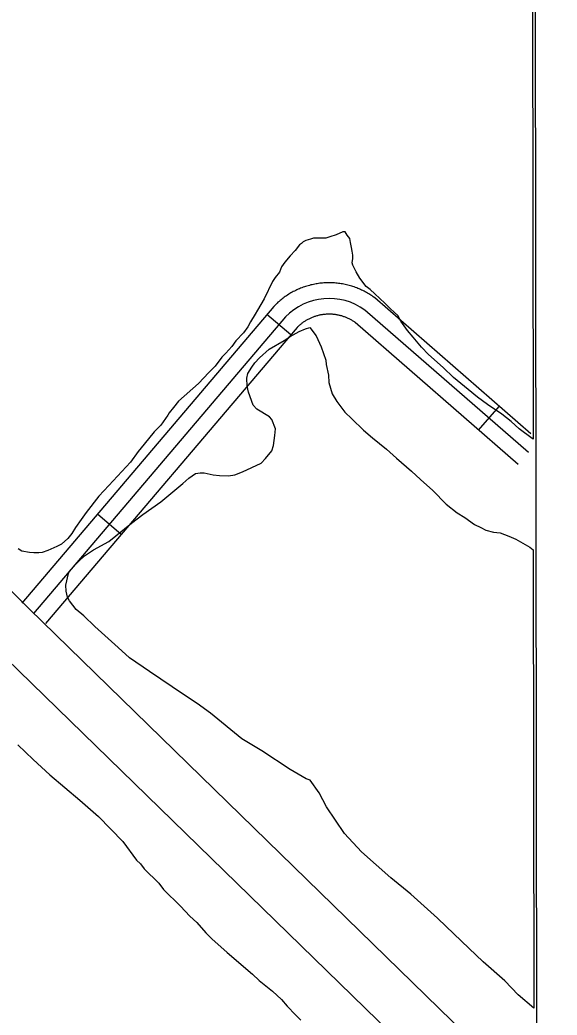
# Model space of a CAD drawing. Extents: x 3297735 to 3335592, y 670436 to 695807.
# Drawn here: x 3332888 to 3333401, y 689386 to 690336 of the extents above; entities that cross this region are included whole.
import ezdxf

# ---------------------------------------------------------------- set-up
doc = ezdxf.new("R2010")
doc.units = 0
for name, color, linetype in [('V-GRID-FRAM', 7, 'Continuous'), ('V-ROAD-CNTR', 7, 'Continuous'), ('V-SITE-VEGE', 7, 'Continuous')]:
    doc.layers.add(name, color=color, linetype=linetype)

msp = doc.modelspace()

# ---------------------------------------------------------------- linework, layer by layer
at = {"layer": 'V-GRID-FRAM'}
msp.add_lwpolyline([(3301851.37, 693996.53), (3333375.01, 694028.62), (3333401.46, 675844.07), (3301861.95, 675811.96)], close=True, dxfattribs=at)
at = {"layer": 'V-ROAD-CNTR'}
for p, q in [((3333147.03, 690035.23), (3333124.17, 690054.66)), ((3333326.47, 689944.39), (3333346.18, 689967.01)), ((3332985.15, 689844.72), (3332962.29, 689864.15))]:
    msp.add_line(p, q, dxfattribs=at)
for points in [[(3333376.22, 689940.83), (3333227.24, 690070.65), (3333225.77, 690071.71), (3333224.7, 690072.45), (3333223.66, 690073.13), (3333222.61, 690073.82), (3333221.48, 690074.51), (3333220.37, 690075.17), (3333219.3, 690075.78), (3333218.18, 690076.39), (3333217.03, 690076.99), (3333215.88, 690077.57), (3333214.72, 690078.12), (3333213.6, 690078.64), (3333212.41, 690079.16), (3333211.22, 690079.66), (3333210.06, 690080.11), (3333208.85, 690080.57), (3333207.64, 690081), (3333206.44, 690081.41), (3333205.24, 690081.79), (3333203.99, 690082.17), (3333202.73, 690082.51), (3333201.55, 690082.82), (3333200.32, 690083.12), (3333199.05, 690083.41), (3333197.77, 690083.67), (3333196.56, 690083.9), (3333195.3, 690084.12), (3333193.99, 690084.31), (3333192.76, 690084.47), (3333191.51, 690084.62), (3333190.21, 690084.75), (3333188.94, 690084.85), (3333187.65, 690084.94), (3333186.4, 690084.99), (3333185.15, 690085.03), (3333183.82, 690085.04), (3333182.56, 690085.04), (3333181.31, 690085.01), (3333179.99, 690084.95), (3333178.73, 690084.87), (3333177.48, 690084.78), (3333176.2, 690084.66), (3333174.94, 690084.52), (3333173.63, 690084.35), (3333172.39, 690084.17), (3333171.18, 690083.97), (3333169.88, 690083.74), (3333168.61, 690083.48), (3333167.41, 690083.21), (3333166.14, 690082.92), (3333164.88, 690082.59), (3333163.67, 690082.26), (3333162.48, 690081.91), (3333161.24, 690081.53), (3333160.01, 690081.11), (3333158.81, 690080.69), (3333157.62, 690080.25), (3333156.42, 690079.79), (3333155.23, 690079.29), (3333154.1, 690078.8), (3333152.91, 690078.27), (3333151.74, 690077.71), (3333150.63, 690077.16), (3333149.48, 690076.57), (3333148.35, 690075.96), (3333147.22, 690075.32), (3333146.13, 690074.68), (3333145.08, 690074.04), (3333144, 690073.36), (3333142.88, 690072.63), (3333141.84, 690071.9), (3333140.83, 690071.19), (3333139.8, 690070.43), (3333138.79, 690069.67), (3333137.75, 690068.84), (3333136.76, 690068.03), (3333135.83, 690067.24), (3333134.84, 690066.37), (3333133.9, 690065.51), (3333133, 690064.66), (3333132.06, 690063.75), (3333130.85, 690062.52), (3332890, 689779.07)], [(3333377.15, 689306.16), (3332897.1, 689773.58), (3332615.41, 690056.15)], [(3333141.93, 690052.39), (3332901.43, 689769.36)], [(3333364.16, 689911.54), (3333208.61, 690047.1), (3333208.5, 690047.18), (3333207.89, 690047.6), (3333207.24, 690048.03), (3333206.6, 690048.45), (3333205.99, 690048.82), (3333205.36, 690049.19), (3333204.66, 690049.59), (3333204, 690049.95), (3333203.34, 690050.29), (3333202.68, 690050.63), (3333202, 690050.95), (3333201.29, 690051.28), (3333200.62, 690051.57), (3333199.94, 690051.85), (3333199.21, 690052.14), (3333198.52, 690052.4), (3333197.82, 690052.65), (3333197.09, 690052.9), (3333196.36, 690053.13), (3333195.67, 690053.34), (3333194.97, 690053.53), (3333194.19, 690053.74), (3333193.45, 690053.92), (3333192.74, 690054.08), (3333192.03, 690054.22), (3333191.24, 690054.37), (3333190.51, 690054.5), (3333189.81, 690054.6), (3333189.02, 690054.71), (3333188.25, 690054.8), (3333187.55, 690054.87), (3333186.78, 690054.93), (3333186.04, 690054.98), (3333185.27, 690055.01), (3333184.5, 690055.04), (3333183.78, 690055.04), (3333183.02, 690055.04), (3333182.25, 690055.02), (3333181.53, 690054.99), (3333180.76, 690054.94), (3333180, 690054.89), (3333179.26, 690054.82), (3333178.49, 690054.73), (3333177.79, 690054.64), (3333177.03, 690054.53), (3333176.23, 690054.4), (3333175.54, 690054.27), (3333174.82, 690054.13), (3333174.03, 690053.95), (3333173.32, 690053.79), (3333172.62, 690053.61), (3333171.88, 690053.4), (3333171.12, 690053.18), (3333170.42, 690052.96), (3333169.73, 690052.73), (3333169.01, 690052.48), (3333168.29, 690052.21), (3333167.6, 690051.94), (3333166.91, 690051.66), (3333166.19, 690051.35), (3333165.53, 690051.05), (3333164.86, 690050.73), (3333164.15, 690050.38), (3333163.49, 690050.04), (3333162.84, 690049.69), (3333162.2, 690049.32), (3333161.54, 690048.94), (3333160.86, 690048.52), (3333160.23, 690048.13), (3333159.64, 690047.74), (3333159.02, 690047.31), (3333158.38, 690046.86), (3333157.77, 690046.41), (3333157.16, 690045.95), (3333156.61, 690045.51), (3333156.02, 690045.03), (3333155.42, 690044.52), (3333154.88, 690044.04), (3333154.32, 690043.53), (3333153.74, 690042.99), (3333153.23, 690042.49), (3333153.01, 690042.27), (3332912.86, 689759.65)], [(3333374.02, 689922.85), (3333217.93, 690058.88)], [(3333377.25, 689237.25), (3333377.25, 689237.25), (3332862.44, 689738.51), (3332580.5, 690021.34)]]:
    msp.add_lwpolyline(points, dxfattribs=at)
msp.add_arc((3333183.66, 690011.9), 58.15, 53.89704, 135.85832, dxfattribs=at)
at = {"layer": 'V-SITE-VEGE'}
for p, q in [((3333377.5, 690688.7), (3333378.6, 689935.6)), ((3333165.84, 690126.8), (3333161.53, 690125.49)), ((3333168.86, 690127.67), (3333165.84, 690126.8)), ((3333180.51, 690127.7), (3333168.86, 690127.67)), ((3333184.39, 690129), (3333180.51, 690127.7)), ((3333190.43, 690130.74), (3333184.39, 690129)), ((3333196.89, 690133.78), (3333190.43, 690130.74)), ((3333199.05, 690133.79), (3333196.89, 690133.78)), ((3333200.78, 690130.34), (3333199.05, 690133.79)), ((3333203.38, 690127.33), (3333200.78, 690130.34)), ((3333204.25, 690123.45), (3333203.38, 690127.33)), ((3333155.5, 690121.16), (3333151.2, 690115.97)), ((3333157.22, 690122.46), (3333155.5, 690121.16)), ((3333158.94, 690124.19), (3333157.22, 690122.46)), ((3333161.53, 690125.49), (3333158.94, 690124.19)), ((3333205.13, 690118.7), (3333204.25, 690123.45)), ((3333205.57, 690115.25), (3333205.13, 690118.7)), ((3333146.47, 690110.78), (3333141.3, 690104.73)), ((3333151.2, 690115.97), (3333146.47, 690110.78)), ((3333206.44, 690111.37), (3333205.57, 690115.25)), ((3333205.6, 690104.03), (3333206.45, 690108.35)), ((3333206.45, 690108.35), (3333206.44, 690111.37)), ((3333138.3, 690100.4), (3333136.15, 690095.22)), ((3333141.3, 690104.73), (3333138.3, 690100.4)), ((3333206.47, 690101.88), (3333205.6, 690104.03)), ((3333209.5, 690095.41), (3333206.47, 690101.88)), ((3333132.28, 690090.03), (3333129.71, 690086.14)), ((3333136.15, 690095.22), (3333132.28, 690090.03)), ((3333212.97, 690089.38), (3333209.5, 690095.41)), ((3333219.03, 690081.63), (3333212.97, 690089.38)), ((3333129.71, 690086.14), (3333121.55, 690069.72)), ((3333222.92, 690078.62), (3333219.03, 690081.63)), ((3333227.25, 690074.32), (3333222.92, 690078.62)), ((3333121.55, 690069.72), (3333115.11, 690058.92)), ((3333236.76, 690065.71), (3333227.25, 690074.32)), ((3333242.39, 690060.12), (3333236.76, 690065.71)), ((3333249.31, 690053.67), (3333242.39, 690060.12)), ((3333112.96, 690055.03), (3333108.66, 690047.69)), ((3333115.11, 690058.92), (3333112.96, 690055.03)), ((3333252.34, 690048.5), (3333249.31, 690053.67)), ((3333106.09, 690042.93), (3333101.79, 690037.31)), ((3333108.66, 690047.69), (3333106.09, 690042.93)), ((3333154.96, 690038.55), (3333160.99, 690041.15)), ((3333160.99, 690041.15), (3333165.3, 690042.46)), ((3333165.3, 690042.46), (3333171.37, 690034.28)), ((3333258.41, 690039.45), (3333252.34, 690048.5)), ((3333101.79, 690037.31), (3333094.47, 690029.53)), ((3333140.74, 690029.88), (3333146.34, 690033.78)), ((3333146.34, 690033.78), (3333154.96, 690038.55)), ((3333171.37, 690034.28), (3333176.14, 690023.93)), ((3333264.03, 690032.99), (3333258.41, 690039.45)), ((3333271.82, 690023.52), (3333264.03, 690032.99)), ((3333090.6, 690024.34), (3333085.01, 690017.85)), ((3333094.47, 690029.53), (3333090.6, 690024.34)), ((3333117.05, 690013.42), (3333126.52, 690021.65)), ((3333126.52, 690021.65), (3333140.74, 690029.88)), ((3333176.14, 690023.93), (3333180.49, 690011)), ((3333278.75, 690016.64), (3333271.82, 690023.52)), ((3333081.14, 690013.96), (3333074.69, 690005.31)), ((3333085.01, 690017.85), (3333081.14, 690013.96)), ((3333112.75, 690008.67), (3333117.05, 690013.42)), ((3333292.59, 690004.16), (3333278.75, 690016.64)), ((3333074.69, 690005.31), (3333068.66, 689999.26)), ((3333105.88, 689998.29), (3333109.74, 690004.34)), ((3333109.74, 690004.34), (3333112.75, 690008.67)), ((3333180.49, 690011), (3333180.93, 690007.12)), ((3333180.93, 690007.12), (3333183.11, 689996.77)), ((3333302.54, 689994.7), (3333292.59, 690004.16)), ((3333068.66, 689999.26), (3333058.77, 689988.87)), ((3333105.02, 689993.98), (3333105.88, 689998.29)), ((3333105.48, 689986.21), (3333105.02, 689993.98)), ((3333183.11, 689996.77), (3333183.56, 689989.87)), ((3333316.37, 689983.08), (3333302.54, 689994.7)), ((3333058.77, 689988.87), (3333039.83, 689972)), ((3333106.79, 689980.6), (3333105.48, 689986.21)), ((3333183.56, 689989.87), (3333186.61, 689979.09)), ((3333111.13, 689968.1), (3333106.79, 689980.6)), ((3333186.61, 689979.09), (3333190.95, 689971.76)), ((3333325.45, 689975.77), (3333316.37, 689983.08)), ((3333334.96, 689968.89), (3333325.45, 689975.77)), ((3333035.1, 689965.94), (3333030.8, 689960.75)), ((3333039.83, 689972), (3333035.1, 689965.94)), ((3333114.59, 689964.23), (3333111.13, 689968.1)), ((3333190.95, 689971.76), (3333198.74, 689961.43)), ((3333348.8, 689959.44), (3333334.96, 689968.89)), ((3333029.51, 689958.59), (3333023.06, 689949.08)), ((3333030.8, 689960.75), (3333029.51, 689958.59)), ((3333126.7, 689956.93), (3333114.59, 689964.23)), ((3333128.86, 689954.34), (3333126.7, 689956.93)), ((3333198.74, 689961.43), (3333205.23, 689954.98)), ((3333357.44, 689952.55), (3333348.8, 689959.44)), ((3333023.06, 689949.08), (3333016.61, 689942.6)), ((3333132.33, 689945.72), (3333128.86, 689954.34)), ((3333131.92, 689939.25), (3333132.33, 689945.72)), ((3333205.23, 689954.98), (3333216.48, 689944.22)), ((3333365.23, 689945.67), (3333357.44, 689952.55)), ((3333377.77, 689936.21), (3333365.23, 689945.67)), ((3333016.61, 689942.6), (3333007.14, 689930.92)), ((3333130.65, 689929.75), (3333131.92, 689939.25)), ((3333216.48, 689944.22), (3333225.12, 689936.91)), ((3333225.12, 689936.91), (3333238.53, 689926.15)), ((3333378.6, 689935.6), (3333377.77, 689936.21)), ((3333007.14, 689930.92), (3333001.12, 689924)), ((3333128.94, 689924.57), (3333130.65, 689929.75)), ((3333001.12, 689924), (3332993.81, 689913.63)), ((3333118.62, 689912.89), (3333122.92, 689917.22)), ((3333122.92, 689917.22), (3333128.94, 689924.57)), ((3333238.53, 689926.15), (3333248.04, 689917.55)), ((3333248.04, 689917.55), (3333262.32, 689905.07)), ((3332993.81, 689913.63), (3332973.16, 689891.57)), ((3333100.94, 689904.65), (3333118.62, 689912.89)), ((3333044.02, 689893.28), (3333049.62, 689898.47)), ((3333049.62, 689898.47), (3333056.08, 689902.8)), ((3333056.08, 689902.8), (3333060.39, 689903.68)), ((3333060.39, 689903.68), (3333064.27, 689903.69)), ((3333064.27, 689903.69), (3333072.91, 689901.56)), ((3333072.91, 689901.56), (3333078.95, 689901.14)), ((3333078.95, 689901.14), (3333087.58, 689900.73)), ((3333087.58, 689900.73), (3333093.62, 689901.61)), ((3333093.62, 689901.61), (3333100.94, 689904.65)), ((3333262.32, 689905.07), (3333270.96, 689897.33)), ((3332973.16, 689891.57), (3332963.7, 689881.19)), ((3333022.92, 689875.96), (3333044.02, 689893.28)), ((3333270.96, 689897.33), (3333282.64, 689886.57)), ((3332963.7, 689881.19), (3332951.66, 689865.62)), ((3333282.64, 689886.57), (3333295.62, 689873.66)), ((3333005.7, 689863.84), (3333022.92, 689875.96)), ((3333295.62, 689873.66), (3333306, 689865.49)), ((3332951.66, 689865.62), (3332946.93, 689859.14)), ((3332994.93, 689855.61), (3333005.7, 689863.84)), ((3333306, 689865.49), (3333313.35, 689860.77)), ((3333313.35, 689860.77), (3333322.43, 689854.32)), ((3332941.34, 689851.35), (3332937.9, 689845.74)), ((3332946.93, 689859.14), (3332941.34, 689851.35)), ((3332973.41, 689837.86), (3332994.93, 689855.61)), ((3333322.43, 689854.32), (3333328.47, 689851.31)), ((3333328.47, 689851.31), (3333333.23, 689848.74)), ((3332937.9, 689845.74), (3332934.03, 689840.98)), ((3333333.23, 689848.74), (3333340.57, 689847.03)), ((3333340.57, 689847.03), (3333347.04, 689846.19)), ((3333347.04, 689846.19), (3333355.25, 689843.19)), ((3333355.25, 689843.19), (3333362.16, 689840.18)), ((3332923.69, 689833.19), (3332915.08, 689829.28)), ((3332928, 689835.35), (3332923.69, 689833.19)), ((3332934.03, 689840.98), (3332928, 689835.35)), ((3332958.76, 689830.06), (3332973.41, 689837.86)), ((3333362.16, 689840.18), (3333375.56, 689832.45)), ((3333375.56, 689832.45), (3333378.75, 689830.16)), ((3332890.05, 689828.78), (3332886.6, 689830.93)), ((3332897.39, 689827.51), (3332890.05, 689828.78)), ((3332901.71, 689827.09), (3332897.39, 689827.51)), ((3332906.45, 689827.1), (3332901.71, 689827.09)), ((3332909.47, 689827.54), (3332906.45, 689827.1)), ((3332915.08, 689829.28), (3332909.47, 689827.54)), ((3332944.98, 689819.67), (3332950.14, 689824.43)), ((3332950.14, 689824.43), (3332958.76, 689830.06)), ((3333378.75, 689830.16), (3333379.39, 689392.33)), ((3332936.37, 689810.58), (3332944.98, 689819.67)), ((3332932.09, 689796.33), (3332934.65, 689807.56)), ((3332934.65, 689807.56), (3332936.37, 689810.58)), ((3332932.54, 689790.72), (3332932.09, 689796.33)), ((3332933.85, 689784.69), (3332932.54, 689790.72)), ((3332935.58, 689781.24), (3332933.85, 689784.69)), ((3332942.08, 689773.06), (3332935.58, 689781.24)), ((3332949.43, 689767.04), (3332942.08, 689773.06)), ((3332959.81, 689756.71), (3332949.43, 689767.04)), ((3332982.3, 689736.92), (3332959.81, 689756.71)), ((3332993.11, 689727.03), (3332982.3, 689736.92)), ((3333012.14, 689713.7), (3332993.11, 689727.03)), ((3333044.55, 689691.78), (3333012.14, 689713.7)), ((3333057.52, 689683.19), (3333044.55, 689691.78)), ((3333070.49, 689674.16), (3333057.52, 689683.19)), ((3333100.32, 689649.65), (3333070.49, 689674.16)), ((3332886.33, 689643.9), (3332901.04, 689629.7)), ((3333119.34, 689638.05), (3333100.32, 689649.65)), ((3333146.57, 689620.43), (3333119.34, 689638.05)), ((3332901.04, 689629.7), (3332917.04, 689615.07)), ((3332917.04, 689615.07), (3332945.58, 689590.99)), ((3333161.69, 689611.4), (3333146.57, 689620.43)), ((3333165.58, 689610.12), (3333161.69, 689611.4)), ((3333174.24, 689598.06), (3333165.58, 689610.12)), ((3333181.18, 689584.7), (3333174.24, 689598.06)), ((3332945.58, 689590.99), (3332963.31, 689575.5)), ((3333198.51, 689559.29), (3333181.18, 689584.7)), ((3332963.31, 689575.5), (3332986.67, 689551.4)), ((3333214.52, 689541.65), (3333198.51, 689559.29)), ((3332986.67, 689551.4), (3332999.67, 689533.74)), ((3333242.63, 689516.7), (3333214.52, 689541.65)), ((3332999.67, 689533.74), (3333003.56, 689530.3)), ((3333003.56, 689530.3), (3333007.02, 689525.57)), ((3333007.02, 689525.57), (3333020.87, 689511.79)), ((3333020.87, 689511.79), (3333025.62, 689505.77)), ((3333261.66, 689501.21), (3333242.63, 689516.7)), ((3333025.62, 689505.77), (3333041.63, 689489.84)), ((3333287.17, 689478.41), (3333261.66, 689501.21)), ((3333041.63, 689489.84), (3333050.72, 689480.38)), ((3333050.72, 689480.38), (3333057.21, 689474.35)), ((3333057.21, 689474.35), (3333065.86, 689464.45)), ((3333295.39, 689470.23), (3333287.17, 689478.41)), ((3333065.86, 689464.45), (3333071.92, 689458.43)), ((3333317.02, 689449.58), (3333295.39, 689470.23)), ((3333071.92, 689458.43), (3333080.14, 689451.11)), ((3333080.14, 689451.11), (3333086.19, 689445.52)), ((3333086.19, 689445.52), (3333110.41, 689424.87)), ((3333330.86, 689436.67), (3333317.02, 689449.58)), ((3333351.62, 689418.61), (3333330.86, 689436.67)), ((3333110.41, 689424.87), (3333116.9, 689418.85)), ((3333116.9, 689418.85), (3333126.41, 689411.11)), ((3333364.17, 689405.26), (3333351.62, 689418.61)), ((3333126.41, 689411.11), (3333129.44, 689408.53)), ((3333129.44, 689408.53), (3333138.09, 689400.78)), ((3333379.39, 689392.33), (3333364.17, 689405.26)), ((3333138.09, 689400.78), (3333143.72, 689394.33)), ((3333143.72, 689394.33), (3333151.5, 689386.15)), ((3333151.5, 689386.15), (3333156.69, 689380.98))]:
    msp.add_line(p, q, dxfattribs=at)

doc.saveas('drawing.dxf')
